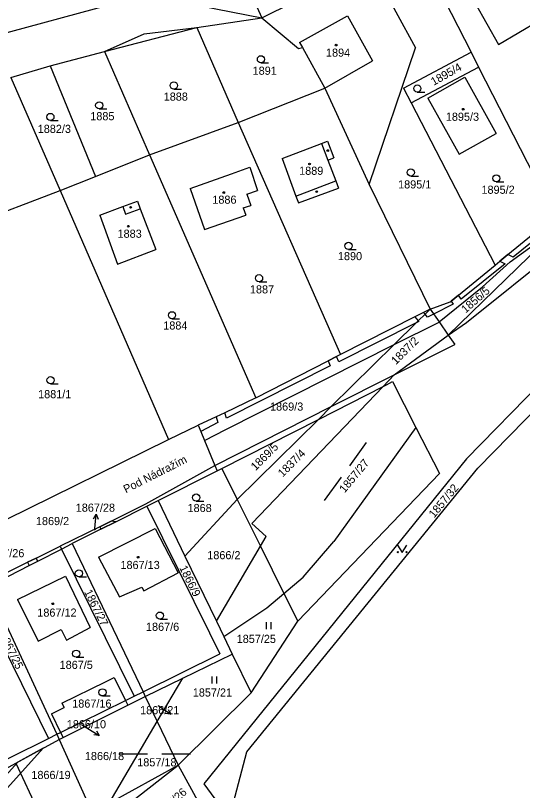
# Model space of a CAD drawing. Extents: x -785744 to -782822, y -1067550 to -1063910.
# Drawn here: x -783718.8 to -783612.7, y -1064902.2 to -1064740 of the extents above; entities that cross this region are included whole.
import ezdxf

# ---------------------------------------------------------------- set-up
doc = ezdxf.new("R2010")
doc.units = 0
for name, color, linetype in [('Hranice parcel', 7, 'Continuous'), ('Parcelní čísla', 7, 'Continuous'), ('Pop_ČP_popisy', 7, 'Continuous'), ('Vnitřní kresba', 7, 'Continuous'), ('Věcná břemena k části', 7, 'Continuous'), ('Značky budov', 7, 'Continuous'), ('Značky kultur', 7, 'Continuous')]:
    doc.layers.add(name, color=color, linetype=linetype)

msp = doc.modelspace()

# ---------------------------------------------------------------- linework, layer by layer
at = {"layer": 'Hranice parcel'}
for p, q in [((-783567.64, -1064774.59), (-783624.4, -1064832.8)), ((-783622.01, -1064834.73), (-783565.5, -1064776.71)), ((-783641.82, -1064817.61), (-783669.31, -1064846.31)), ((-783655.38, -1064824.51), (-783641.82, -1064817.61)), ((-783655.38, -1064824.51), (-783652.68, -1064821.85)), ((-783675.61, -1064834.81), (-783655.38, -1064824.51)), ((-783672.38, -1064841.29), (-783655.38, -1064824.51)), ((-783624.4, -1064832.8), (-783679.38, -1064900.82)), ((-783670.39, -1064894.06), (-783622.01, -1064834.73)), ((-783673.19, -1064904.67), (-783670.39, -1064894.06)), ((-783679.38, -1064900.82), (-783671.11, -1064911.91))]:
    msp.add_line(p, q, dxfattribs=at)
for points in [[(-783638.84, -1064717.53), (-783623.43, -1064747.67)], [(-783643.27, -1064731.59), (-783635.09, -1064746.77)], [(-783667.2, -1064740.5), (-783653.95, -1064733.82)], [(-783729.92, -1064746.07), (-783692.18, -1064735.82)], [(-783686.48, -1064736.62), (-783667.2, -1064740.5)], [(-783622.6, -1064737.39), (-783617.67, -1064746.07)], [(-783680.83, -1064742.5), (-783667.2, -1064740.5)], [(-783667.2, -1064740.5), (-783659.55, -1064746.88)], [(-783617.67, -1064746.07), (-783609.15, -1064741.06)], [(-783700.19, -1064747.54), (-783680.83, -1064742.5)], [(-783680.83, -1064742.5), (-783672.19, -1064762.4)], [(-783659.55, -1064746.88), (-783658.74, -1064746.66)], [(-783658.74, -1064746.66), (-783654.02, -1064755.16)], [(-783644.78, -1064775.33), (-783635.09, -1064746.77)], [(-783711.56, -1064750.5), (-783700.19, -1064747.54)], [(-783700.19, -1064747.54), (-783690.75, -1064769.14)], [(-783637.58, -1064755.17), (-783623.43, -1064747.67)], [(-783623.43, -1064747.67), (-783621.84, -1064750.79)], [(-783719.78, -1064752.94), (-783711.56, -1064750.5)], [(-783711.56, -1064750.5), (-783702.02, -1064773.71)], [(-783635.97, -1064758.28), (-783621.84, -1064750.79)], [(-783621.84, -1064750.79), (-783605.9, -1064781.96)], [(-783719.78, -1064752.94), (-783709.47, -1064776.6)], [(-783632.5, -1064757.27), (-783624.7, -1064752.92)], [(-783624.7, -1064752.92), (-783618.15, -1064764.68)], [(-783672.19, -1064762.4), (-783654.02, -1064755.16)], [(-783654.02, -1064755.16), (-783644.78, -1064775.33)], [(-783637.58, -1064755.17), (-783635.97, -1064758.28)], [(-783635.97, -1064758.28), (-783618.4, -1064792.21)], [(-783632.5, -1064757.27), (-783625.95, -1064769.02)], [(-783690.75, -1064769.14), (-783672.19, -1064762.4)], [(-783672.19, -1064762.4), (-783650.77, -1064810.93)], [(-783625.95, -1064769.02), (-783618.15, -1064764.68)], [(-783663, -1064769.9), (-783654.72, -1064766.75)], [(-783654.72, -1064766.75), (-783653.5, -1064766.28)], [(-783653.5, -1064766.28), (-783652.17, -1064769.78)], [(-783702.02, -1064773.71), (-783690.75, -1064769.14)], [(-783690.75, -1064769.14), (-783668.5, -1064820.03)], [(-783663, -1064769.9), (-783660.08, -1064777.78)], [(-783653.39, -1064770.24), (-783652.17, -1064769.78)], [(-783653.39, -1064770.24), (-783651.74, -1064774.62)], [(-783682.23, -1064776.2), (-783673.59, -1064773.11)], [(-783673.59, -1064773.11), (-783669.76, -1064771.74)], [(-783669.76, -1064771.74), (-783668.14, -1064776.6)], [(-783624.37, -1064804.26), (-783585.72, -1064773.24)], [(-783709.47, -1064776.6), (-783702.02, -1064773.71)], [(-783651.74, -1064774.62), (-783651.17, -1064776.1)], [(-783682.23, -1064776.2), (-783679.26, -1064784.77)], [(-783659.52, -1064779.16), (-783651.17, -1064776.1)], [(-783644.78, -1064775.33), (-783632.01, -1064801.45)], [(-783728.16, -1064783.7), (-783709.47, -1064776.6)], [(-783709.47, -1064776.6), (-783686.74, -1064828.71)], [(-783670.38, -1064777.37), (-783668.14, -1064776.6)], [(-783670.38, -1064777.37), (-783669.56, -1064779.73)], [(-783660.08, -1064777.78), (-783659.52, -1064779.16)], [(-783696.35, -1064779.98), (-783693.28, -1064778.82)], [(-783693.28, -1064778.82), (-783692.67, -1064780.42)], [(-783671.11, -1064780.26), (-783669.56, -1064779.73)], [(-783701.15, -1064781.8), (-783696.35, -1064779.98)], [(-783692.67, -1064780.42), (-783689.44, -1064788.97)], [(-783671.11, -1064780.26), (-783670.59, -1064781.78)], [(-783701.15, -1064781.8), (-783697.41, -1064792.04)], [(-783679.26, -1064784.77), (-783670.59, -1064781.78)], [(-783615.72, -1064790.01), (-783605.9, -1064781.96)], [(-783628.22, -1064806.86), (-783604.1, -1064783.45)], [(-783615.21, -1064791.55), (-783604.1, -1064783.45)], [(-783697.41, -1064792.04), (-783689.44, -1064788.97)], [(-783617.41, -1064791.4), (-783615.72, -1064790.01)], [(-783626.05, -1064798.49), (-783618.4, -1064792.21)], [(-783621.05, -1064796.8), (-783615.21, -1064791.55)], [(-783618.4, -1064792.21), (-783617.41, -1064791.4)], [(-783630.14, -1064804.12), (-783621.05, -1064796.8)], [(-783627.61, -1064799.76), (-783626.05, -1064798.49)], [(-783632.01, -1064801.45), (-783627.79, -1064799.91)], [(-783627.79, -1064799.91), (-783627.61, -1064799.76)], [(-783633.37, -1064802.14), (-783635.2, -1064803.06)], [(-783632.01, -1064801.45), (-783633.37, -1064802.14)], [(-783632.01, -1064801.45), (-783633.07, -1064802.5)], [(-783632.01, -1064801.45), (-783630.14, -1064804.12)], [(-783635.2, -1064803.06), (-783650.77, -1064810.93)], [(-783634.5, -1064803.91), (-783634.93, -1064804.34)], [(-783633.07, -1064802.5), (-783634.5, -1064803.91)], [(-783634.93, -1064804.34), (-783639.52, -1064808.87)], [(-783630.14, -1064804.12), (-783628.22, -1064806.86)], [(-783628.22, -1064806.86), (-783624.37, -1064804.26)], [(-783628.22, -1064806.86), (-783626.86, -1064808.82)], [(-783652.68, -1064821.85), (-783639.52, -1064808.87)], [(-783639.51, -1064815.2), (-783626.86, -1064808.82)], [(-783653.36, -1064812.26), (-783651.58, -1064811.34)], [(-783650.77, -1064810.93), (-783651.58, -1064811.34)], [(-783668.5, -1064820.03), (-783653.36, -1064812.26)], [(-783641.82, -1064817.61), (-783639.51, -1064815.2)], [(-783641.15, -1064817.27), (-783639.85, -1064816.61)], [(-783639.85, -1064816.61), (-783634.98, -1064826.18)], [(-783641.82, -1064817.61), (-783641.15, -1064817.27)], [(-783668.5, -1064820.03), (-783674.98, -1064823.11)], [(-783674.98, -1064823.11), (-783676.8, -1064823.98)], [(-783676.8, -1064823.98), (-783680.53, -1064825.75)], [(-783686.74, -1064828.71), (-783680.53, -1064825.75)], [(-783680.53, -1064825.75), (-783680, -1064827.04)], [(-783634.98, -1064826.18), (-783630.06, -1064835.86)], [(-783680, -1064827.04), (-783679.23, -1064828.9)], [(-783720.72, -1064845.46), (-783686.74, -1064828.71)], [(-783679.23, -1064828.9), (-783677.06, -1064834.15)], [(-783691.52, -1064842.22), (-783677.06, -1064834.15)], [(-783677.06, -1064834.15), (-783676.58, -1064835.3)], [(-783676.58, -1064835.3), (-783675.61, -1064834.81)], [(-783675.61, -1064834.81), (-783672.38, -1064841.29)], [(-783688.95, -1064841.51), (-783676.58, -1064835.3)], [(-783630.06, -1064835.86), (-783659.71, -1064866.72)], [(-783683.32, -1064853.16), (-783672.38, -1064841.29)], [(-783672.38, -1064841.29), (-783667.52, -1064851.05)], [(-783698.76, -1064845.79), (-783691.52, -1064842.22)], [(-783697.82, -1064845.95), (-783691.29, -1064842.68)], [(-783691.29, -1064842.68), (-783688.95, -1064841.51)], [(-783691.29, -1064842.68), (-783678.21, -1064869.22)], [(-783688.95, -1064841.51), (-783683.32, -1064853.16)], [(-783701.17, -1064846.97), (-783698.76, -1064845.79)], [(-783697.82, -1064845.95), (-783700.91, -1064847.5)], [(-783701.17, -1064846.97), (-783709.46, -1064851.06)], [(-783700.91, -1064847.5), (-783706.91, -1064850.51)], [(-783701.4, -1064853.32), (-783689.57, -1064847.36)], [(-783689.57, -1064847.36), (-783684.77, -1064856.65)], [(-783669.31, -1064846.31), (-783666.32, -1064849.01)], [(-783667.52, -1064851.05), (-783666.32, -1064849.01)], [(-783714.47, -1064853.53), (-783709.46, -1064851.06)], [(-783709.46, -1064851.06), (-783709.16, -1064851.66)], [(-783709.16, -1064851.66), (-783706.91, -1064850.51)], [(-783706.91, -1064850.51), (-783692.09, -1064881.52)], [(-783676.75, -1064866.74), (-783667.52, -1064851.05)], [(-783667.52, -1064851.05), (-783662.59, -1064860.94)], [(-783714.13, -1064854.19), (-783709.16, -1064851.66)], [(-783709.16, -1064851.66), (-783693.98, -1064882.45)], [(-783716.26, -1064854.41), (-783714.47, -1064853.53)], [(-783715.91, -1064855.1), (-783714.13, -1064854.19)], [(-783701.4, -1064853.32), (-783697.04, -1064861.64)], [(-783683.32, -1064853.16), (-783676.75, -1064866.74)], [(-783727.4, -1064859.91), (-783716.26, -1064854.41)], [(-783724.54, -1064859.5), (-783715.91, -1064855.1)], [(-783718.37, -1064862.24), (-783708.36, -1064857.32)], [(-783708.36, -1064857.32), (-783703.13, -1064868.05)], [(-783691.95, -1064860.38), (-783684.77, -1064856.65)], [(-783726.98, -1064860.77), (-783711.92, -1064891.3)], [(-783724.54, -1064859.5), (-783712.47, -1064885.43)], [(-783697.04, -1064861.64), (-783692.36, -1064859.6)], [(-783692.36, -1064859.6), (-783691.95, -1064860.38)], [(-783718.37, -1064862.24), (-783714.02, -1064870.9)], [(-783662.59, -1064860.94), (-783659.71, -1064866.72)], [(-783676.75, -1064866.74), (-783675.21, -1064869.93)], [(-783669.49, -1064881.75), (-783659.71, -1064866.72)], [(-783714.02, -1064870.9), (-783709.2, -1064868.48)], [(-783709.2, -1064868.48), (-783708.09, -1064870.69)], [(-783708.09, -1064870.69), (-783703.13, -1064868.05)], [(-783678.21, -1064869.22), (-783676.05, -1064873.61)], [(-783675.21, -1064869.93), (-783673.41, -1064873.65)], [(-783692.09, -1064881.52), (-783676.05, -1064873.61)], [(-783683.77, -1064878.67), (-783673.41, -1064873.65)], [(-783673.41, -1064873.65), (-783669.49, -1064881.75)], [(-783699.97, -1064879.44), (-783698.14, -1064878.55)], [(-783698.14, -1064878.55), (-783695.79, -1064883.34)], [(-783691.63, -1064882.48), (-783683.77, -1064878.67)], [(-783689.11, -1064887.75), (-783683.77, -1064878.67)], [(-783709.07, -1064883.92), (-783699.97, -1064879.44)], [(-783693.98, -1064882.45), (-783692.09, -1064881.52)], [(-783692.09, -1064881.52), (-783691.63, -1064882.48)], [(-783684.74, -1064896.91), (-783669.49, -1064881.75)], [(-783709.36, -1064890.04), (-783695.79, -1064883.34)], [(-783695.79, -1064883.34), (-783693.98, -1064882.45)], [(-783695.3, -1064884.32), (-783691.63, -1064882.48)], [(-783691.63, -1064882.48), (-783689.11, -1064887.75)], [(-783711.28, -1064886.13), (-783708.63, -1064884.82)], [(-783709.07, -1064883.92), (-783708.63, -1064884.82)], [(-783708.83, -1064891.11), (-783695.3, -1064884.32)], [(-783712.47, -1064885.43), (-783710.14, -1064890.42)], [(-783711.28, -1064886.13), (-783709.36, -1064890.04)], [(-783699.16, -1064904.83), (-783689.11, -1064887.75)], [(-783689.11, -1064887.75), (-783684.74, -1064896.91)], [(-783710.14, -1064890.42), (-783709.36, -1064890.04)], [(-783728.03, -1064899.24), (-783711.92, -1064891.3)], [(-783718.71, -1064896.46), (-783709.64, -1064891.51)], [(-783711.92, -1064891.3), (-783710.14, -1064890.42)], [(-783710.14, -1064890.42), (-783709.64, -1064891.51)], [(-783709.64, -1064891.51), (-783708.83, -1064891.11)], [(-783709.64, -1064891.51), (-783702.73, -1064906.79)], [(-783727.17, -1064901.08), (-783718.71, -1064896.46)], [(-783718.71, -1064896.46), (-783714.06, -1064906.49)], [(-783701.35, -1064909.83), (-783684.74, -1064896.91)], [(-783699.16, -1064904.83), (-783684.74, -1064896.91)], [(-783684.74, -1064896.91), (-783672.33, -1064919.57)]]:
    msp.add_lwpolyline(points, dxfattribs=at)
at = {"layer": 'Pop_ČP_popisy'}
for p, q in [((-783702.16, -1064847.35), (-783701.9, -1064844.36)), ((-783688.75, -1064884.53), (-783686.27, -1064886.22)), ((-783703.83, -1064889.08), (-783701.27, -1064890.65))]:
    msp.add_line(p, q, dxfattribs=at)
for points in [[(-783702.48, -1064845.31), (-783701.9, -1064844.36), (-783701.49, -1064845.4)], [(-783702.19, -1064847.67), (-783702.16, -1064847.35)], [(-783688.98, -1064884.37), (-783688.75, -1064884.53)], [(-783686.82, -1064885.24), (-783686.27, -1064886.22), (-783687.38, -1064886.07)], [(-783705, -1064888.36), (-783703.83, -1064889.08)], [(-783701.86, -1064889.7), (-783701.27, -1064890.65), (-783702.39, -1064890.55)]]:
    msp.add_lwpolyline(points, dxfattribs=at)
at = {"layer": 'Vnitřní kresba'}
msp.add_line((-783634.98, -1064826.18), (-783652.14, -1064850.06), dxfattribs=at)
for points in [[(-783668.59, -1064737.4), (-783667.2, -1064740.5)], [(-783659.33, -1064745.62), (-783649.32, -1064740.04)], [(-783649.32, -1064740.04), (-783644.03, -1064749.46)], [(-783700.19, -1064747.54), (-783691.87, -1064743.8)], [(-783691.87, -1064743.8), (-783680.83, -1064742.5)], [(-783659.33, -1064745.62), (-783658.74, -1064746.66)], [(-783654.02, -1064755.16), (-783644.03, -1064749.46)], [(-783654.72, -1064766.75), (-783653.39, -1064770.24)], [(-783660.08, -1064777.78), (-783651.74, -1064774.62)], [(-783696.35, -1064779.98), (-783695.74, -1064781.58)], [(-783695.74, -1064781.58), (-783692.67, -1064780.42)], [(-783639.51, -1064815.2), (-783628.22, -1064806.86)], [(-783652.68, -1064821.85), (-783639.51, -1064815.2)], [(-783677.06, -1064834.15), (-783652.68, -1064821.85)], [(-783658.55, -1064857.55), (-783652.14, -1064850.06)], [(-783662.59, -1064860.94), (-783658.55, -1064857.55)], [(-783666.16, -1064863.94), (-783662.59, -1064860.94)], [(-783675.21, -1064869.93), (-783666.16, -1064863.94)], [(-783695.79, -1064883.34), (-783695.3, -1064884.32)], [(-783709.36, -1064890.04), (-783708.83, -1064891.11)]]:
    msp.add_lwpolyline(points, dxfattribs=at)
at = {"layer": 'Věcná břemena k části'}
for points in [[(-783599.37, -1064778.31), (-783614.59, -1064790.59)], [(-783615.21, -1064791.55), (-783604.1, -1064783.45)], [(-783615.72, -1064790.01), (-783617.41, -1064791.4)], [(-783614.59, -1064790.59), (-783615.72, -1064790.01)], [(-783616.3, -1064791.96), (-783625.5, -1064799.34)], [(-783621.05, -1064796.8), (-783615.21, -1064791.55)], [(-783617.41, -1064791.4), (-783616.3, -1064791.96)], [(-783630.14, -1064804.12), (-783621.05, -1064796.8)], [(-783626.05, -1064798.49), (-783627.61, -1064799.76)], [(-783625.5, -1064799.34), (-783626.05, -1064798.49)], [(-783627.18, -1064800.42), (-783631.28, -1064802.49)], [(-783627.61, -1064799.76), (-783627.18, -1064800.42)], [(-783633.37, -1064802.14), (-783635.2, -1064803.06)], [(-783633.07, -1064802.5), (-783633.37, -1064802.14)], [(-783635.2, -1064803.06), (-783634.5, -1064803.91)], [(-783634.38, -1064804.06), (-783634.93, -1064804.34)], [(-783634.5, -1064803.91), (-783634.38, -1064804.06)], [(-783632.55, -1064803.14), (-783633.07, -1064802.5)], [(-783631.28, -1064802.49), (-783632.55, -1064803.14)], [(-783634.93, -1064804.34), (-783651.11, -1064812.44)], [(-783639.52, -1064808.87), (-783630.13, -1064804.14)], [(-783630.13, -1064804.14), (-783630.14, -1064804.12)], [(-783674.77, -1064826.6), (-783639.52, -1064808.87)], [(-783651.58, -1064811.34), (-783653.36, -1064812.26), (-783652.9, -1064813.34)], [(-783651.11, -1064812.44), (-783651.58, -1064811.34)], [(-783652.9, -1064813.34), (-783674.61, -1064824.28)], [(-783674.98, -1064823.11), (-783676.8, -1064823.98)], [(-783674.61, -1064824.28), (-783674.98, -1064823.11)], [(-783676.8, -1064823.98), (-783676.42, -1064825.2)], [(-783676.42, -1064825.2), (-783680, -1064827.04)], [(-783679.23, -1064828.9), (-783674.77, -1064826.6)], [(-783680, -1064827.04), (-783679.23, -1064828.9)], [(-783698.76, -1064845.79), (-783701.17, -1064846.97)], [(-783700.91, -1064847.5), (-783697.82, -1064845.95)], [(-783697.82, -1064845.95), (-783698.76, -1064845.79)], [(-783701.17, -1064846.97), (-783700.91, -1064847.5)], [(-783714.47, -1064853.53), (-783716.26, -1064854.41)], [(-783715.91, -1064855.1), (-783714.13, -1064854.19)], [(-783714.13, -1064854.19), (-783714.47, -1064853.53)], [(-783716.26, -1064854.41), (-783715.91, -1064855.1)], [(-783729.95, -1064912.06), (-783712.98, -1064893.34)], [(-783712.98, -1064893.34), (-783718.32, -1064896.25)], [(-783718.32, -1064896.25), (-783731.19, -1064910.46)]]:
    msp.add_lwpolyline(points, dxfattribs=at)
at = {"layer": 'Značky budov'}
for centre in [(-783651.68, -1064746.18), (-783625.08, -1064759.59), (-783653.43, -1064768.24), (-783657.24, -1064771.05), (-783675.19, -1064777.04), (-783655.74, -1064776.85), (-783694.69, -1064780.13), (-783695.19, -1064784.09), (-783693.13, -1064853.36), (-783710.98, -1064863.11)]:
    msp.add_circle(centre, 0.175, dxfattribs=at)
at = {"layer": 'Značky kultur'}
for p, q in [((-783667.42, -1064749.9), (-783665.82, -1064749.9)), ((-783685.65, -1064755.38), (-783684.05, -1064755.38)), ((-783634.68, -1064756), (-783633.08, -1064756)), ((-783701.27, -1064759.54), (-783699.67, -1064759.54)), ((-783711.49, -1064761.97), (-783709.89, -1064761.97)), ((-783636.05, -1064773.58), (-783634.45, -1064773.58)), ((-783618.14, -1064774.81), (-783616.54, -1064774.81)), ((-783649.09, -1064788.95), (-783647.49, -1064788.95)), ((-783667.81, -1064795.72), (-783666.21, -1064795.72)), ((-783686.04, -1064803.47), (-783684.44, -1064803.47)), ((-783711.46, -1064817.07), (-783709.86, -1064817.07)), ((-783648.82, -1064834.22), (-783645.29, -1064829.36)), ((-783654.11, -1064841.5), (-783650.58, -1064836.64)), ((-783680.97, -1064841.63), (-783679.37, -1064841.63)), ((-783638.85, -1064850.86), (-783637.85, -1064852.36)), ((-783637.85, -1064852.36), (-783636.85, -1064850.86)), ((-783705.52, -1064857.49), (-783703.92, -1064857.49)), ((-783688.57, -1064866.33), (-783686.97, -1064866.33)), ((-783666.24, -1064868.42), (-783666.24, -1064866.92)), ((-783665.24, -1064868.42), (-783665.24, -1064866.92)), ((-783706.1, -1064874.3), (-783704.5, -1064874.3)), ((-783677.62, -1064879.8), (-783677.62, -1064878.3)), ((-783676.62, -1064879.8), (-783676.62, -1064878.3)), ((-783700.58, -1064882.4), (-783698.98, -1064882.4)), ((-783697.14, -1064894.5), (-783691.14, -1064894.5)), ((-783688.14, -1064894.5), (-783682.14, -1064894.5))]:
    msp.add_line(p, q, dxfattribs=at)
for centre, radius in [((-783667.42, -1064749.15), 0.75), ((-783685.65, -1064754.63), 0.75), ((-783634.68, -1064755.25), 0.75), ((-783701.27, -1064758.79), 0.75), ((-783711.49, -1064761.22), 0.75), ((-783636.05, -1064772.83), 0.75), ((-783618.14, -1064774.06), 0.75), ((-783649.09, -1064788.2), 0.75), ((-783667.81, -1064794.97), 0.75), ((-783686.04, -1064802.72), 0.75), ((-783711.46, -1064816.32), 0.75), ((-783680.97, -1064840.88), 0.75), ((-783638.75, -1064852.31), 0.112), ((-783636.95, -1064852.31), 0.112), ((-783705.52, -1064856.74), 0.75), ((-783688.57, -1064865.58), 0.75), ((-783706.1, -1064873.55), 0.75), ((-783700.58, -1064881.65), 0.75)]:
    msp.add_circle(centre, radius, dxfattribs=at)

# ---------------------------------------------------------------- texts
at = {"layer": 'Parcelní čísla'}
for s, height, p in [('1894', 1.7, (-783653.8, -1064748.61)), ('1891', 1.7, (-783669.16, -1064752.39)), ('1888', 1.7, (-783687.77, -1064757.81)), ('1885', 1.7, (-783703.14, -1064761.91)), ('1895/3', 1.7, (-783628.71, -1064762.02)), ('1882/3', 1.7, (-783714.14, -1064764.56)), ('1889', 1.7, (-783659.42, -1064773.33)), ('1895/1', 1.7, (-783638.7, -1064776.18)), ('1895/2', 1.7, (-783621.25, -1064777.3)), ('1886', 1.7, (-783677.59, -1064779.38)), ('1883', 1.7, (-783697.43, -1064786.5)), ('1890', 1.7, (-783651.3, -1064791.19)), ('1887', 1.7, (-783669.72, -1064798.15)), ('1884', 1.7, (-783687.86, -1064805.71)), ('1881/1', 1.7, (-783714.06, -1064820.08)), ('1869/3', 1.7, (-783665.51, -1064822.68)), ('1868', 1.7, (-783682.78, -1064843.91)), ('1869/2', 1.7, (-783714.52, -1064846.64)), ('1867/28', 0.1, (-783702.19, -1064847.67)), ('1866/2', 1.7, (-783678.65, -1064853.78)), ('1867/13', 1.7, (-783696.82, -1064855.83)), ('1867/12', 1.7, (-783714.23, -1064865.8)), ('1867/6', 1.7, (-783691.48, -1064868.77)), ('1857/25', 1.7, (-783672.49, -1064871.3)), ('1867/5', 1.7, (-783709.56, -1064876.74)), ('1857/21', 1.7, (-783681.68, -1064882.52)), ('1867/16', 1.7, (-783706.92, -1064884.84)), ('1866/21', 0.1, (-783688.98, -1064884.37)), ('1866/10', 0.1, (-783705, -1064888.36)), ('1866/18', 1.7, (-783704.27, -1064895.82)), ('1857/18', 1.7, (-783693.31, -1064897.13)), ('1866/19', 1.7, (-783715.47, -1064899.78))]:
    msp.add_text(s, height=height, dxfattribs=at).set_placement(p)
for s, rotation, p in [('1895/4', 29.4592, (-783631.26, -1064754.72)), ('1856/5', 40.812, (-783624.6, -1064802.39)), ('1837/2', 45, (-783639.15, -1064813.17)), ('1869/5', 45, (-783668.53, -1064835.35)), ('1837/4', 45, (-783662.86, -1064836.7)), ('1857/27', 50.2587, (-783649.89, -1064840.02)), ('1857/32', 50.4, (-783631.15, -1064845.26)), ('1866/9', 296.1039, (-783684.54, -1064855.57)), ('1867/27', 296.4316, (-783704.46, -1064860.62)), ('1867/25', 296.2414, (-783722.22, -1064869.61)), ('1857/26', 42.0836, (-783688.88, -1064908.26))]:
    msp.add_text(s, height=1.7, rotation=rotation, dxfattribs=at).set_placement(p)
at = {"layer": 'Pop_ČP_popisy'}
msp.add_text('Pod Nádražím', height=1.7, rotation=26.8227, dxfattribs=at).set_placement((-783695.69, -1064840.01))
for s, p in [('1867/28', (-783706.18, -1064843.84)), ('1867/26', (-783725.16, -1064853.37)), ('1866/21', (-783692.71, -1064886.22)), ('1866/10', (-783708.06, -1064889.16))]:
    msp.add_text(s, height=1.7, dxfattribs=at).set_placement(p)

doc.saveas('drawing.dxf')
